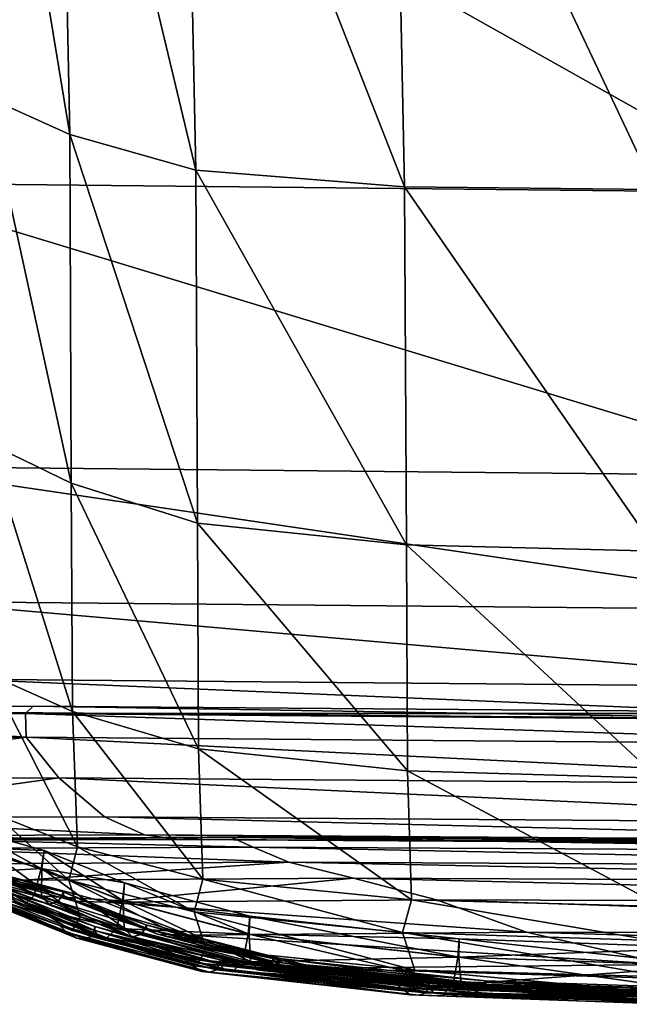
# Model space of a CAD drawing. Header units: millimetres. Extents: x 2387 to 13955, y -4964 to 364.
# Tile 861 of 1056: x 4408 to 4422, y -375 to -353. Entities that reach past the tile are written whole.
import ezdxf

# ---------------------------------------------------------------- set-up
doc = ezdxf.new("R2010")
doc.units = ezdxf.units.MM
doc.header["$MEASUREMENT"] = 0
doc.layers.add('Predefinito', color=7, linetype='Continuous', true_color=0x000000)

# ---------------------------------------------------------------- blocks, each defined once
blk = doc.blocks.new('Blocco 08')
at = {"layer": 'Predefinito'}
for points in [[(-528.158, -637.704, 1166.75), (-528.408, -625.577, 1184.796), (-530.282, -624.885, 1184.217)], [(-530.282, -624.885, 1184.217), (-530.033, -636.864, 1166.241), (-528.158, -637.704, 1166.75)], [(-528.408, -625.577, 1184.796), (-528.158, -637.704, 1166.75), (-525.318, -638.509, 1167.252)], [(-525.318, -638.509, 1167.252), (-525.574, -626.21, 1185.345), (-528.408, -625.577, 1184.796)], [(-520.606, -638.885, 1167.522), (-520.865, -626.436, 1185.656), (-525.574, -626.21, 1185.345)], [(-525.574, -626.21, 1185.345), (-525.318, -638.509, 1167.252), (-520.606, -638.885, 1167.522)], [(-514.958, -638.947, 1167.611), (-515.219, -626.408, 1185.769), (-520.865, -626.436, 1185.656)], [(-520.865, -626.436, 1185.656), (-520.606, -638.885, 1167.522), (-514.958, -638.947, 1167.611)], [(-533.475, -626.955, 730.262), (-512.947, -627.178, 608.348), (-512.025, -639.014, 608.277)], [(-512.025, -639.014, 608.277), (-533.014, -638.798, 730.209), (-533.475, -626.955, 730.262)], [(-528.129, -645.573, 1147.15), (-528.158, -637.704, 1166.75), (-530.033, -636.864, 1166.241)], [(-530.033, -636.864, 1166.241), (-530.011, -644.662, 1146.774), (-528.129, -645.573, 1147.15)], [(-528.158, -637.704, 1166.75), (-528.129, -645.573, 1147.15), (-525.281, -646.472, 1147.533)], [(-525.281, -646.472, 1147.533), (-525.318, -638.509, 1167.252), (-528.158, -637.704, 1166.75)], [(-520.564, -646.966, 1147.765), (-520.606, -638.885, 1167.522), (-525.318, -638.509, 1167.252)], [(-525.318, -638.509, 1167.252), (-525.281, -646.472, 1147.533), (-520.564, -646.966, 1147.765)], [(-511.238, -645.409, 608.258), (-532.39, -645.199, 730.205), (-533.014, -638.798, 730.209)], [(-533.014, -638.798, 730.209), (-512.025, -639.014, 608.277), (-511.238, -645.409, 608.258)], [(-520.606, -638.885, 1167.522), (-520.564, -646.966, 1147.765), (-514.914, -647.108, 1147.852)], [(-514.914, -647.108, 1147.852), (-514.958, -638.947, 1167.611), (-520.606, -638.885, 1167.522)], [(-528.096, -650.729, 1123.067), (-528.129, -645.573, 1147.15), (-530.011, -644.662, 1146.774)], [(-530.011, -644.662, 1146.774), (-529.975, -649.89, 1122.864), (-528.096, -650.729, 1123.067)], [(-532.39, -645.199, 730.205), (-511.238, -645.409, 608.258), (-510.448, -648.439, 608.245)], [(-510.448, -648.439, 608.245), (-531.591, -648.24, 730.204), (-532.39, -645.199, 730.205)], [(-528.129, -645.573, 1147.15), (-528.096, -650.729, 1123.067), (-525.254, -651.565, 1123.275)], [(-525.254, -651.565, 1123.275), (-525.281, -646.472, 1147.533), (-528.129, -645.573, 1147.15)], [(-520.539, -652.063, 1123.412), (-520.564, -646.966, 1147.765), (-525.281, -646.472, 1147.533)], [(-525.281, -646.472, 1147.533), (-525.254, -651.565, 1123.275), (-520.539, -652.063, 1123.412)], [(-520.564, -646.966, 1147.765), (-520.539, -652.063, 1123.412), (-514.889, -652.227, 1123.47)], [(-514.889, -652.227, 1123.47), (-514.914, -647.108, 1147.852), (-520.564, -646.966, 1147.765)], [(-509.462, -650.184, 608.238), (-530.595, -649.996, 730.205), (-531.591, -648.24, 730.204)], [(-531.591, -648.24, 730.204), (-510.448, -648.439, 608.245), (-509.462, -650.184, 608.238)], [(-527.989, -653.781, 1087.516), (-528.096, -650.729, 1123.067), (-529.975, -649.89, 1122.864)], [(-529.975, -649.89, 1122.864), (-529.855, -653.044, 1087.457), (-527.989, -653.781, 1087.516)], [(-530.595, -649.996, 730.205), (-509.462, -650.184, 608.238), (-508.56, -650.925, 608.249)], [(-508.56, -650.925, 608.249), (-529.688, -650.746, 730.22), (-530.595, -649.996, 730.205)], [(-536.416, -650.613, 775.427), (-528.985, -650.604, 730.29), (-529.157, -650.772, 730.262)], [(-529.157, -650.772, 730.262), (-528.985, -650.604, 730.29), (-536.416, -650.613, 775.427)], [(-507.857, -650.774, 608.317), (-528.985, -650.604, 730.29), (-529.157, -650.772, 730.262)], [(-508.03, -650.944, 608.289), (-529.157, -650.772, 730.262), (-528.985, -650.604, 730.29)], [(-528.985, -650.604, 730.29), (-507.857, -650.774, 608.317), (-508.03, -650.944, 608.289)], [(-529.157, -650.772, 730.262), (-536.588, -650.783, 775.403), (-536.416, -650.613, 775.427)], [(-536.416, -650.613, 775.427), (-536.588, -650.783, 775.403), (-529.157, -650.772, 730.262)], [(-529.688, -650.746, 730.22), (-529.157, -650.772, 730.262), (-536.588, -650.783, 775.403)], [(-536.588, -650.783, 775.403), (-529.157, -650.772, 730.262), (-529.141, -651.304, 730.221)], [(-529.141, -651.304, 730.221), (-536.573, -651.314, 775.367), (-536.588, -650.783, 775.403)], [(-508.03, -650.944, 608.289), (-529.157, -650.772, 730.262), (-529.688, -650.746, 730.22)], [(-529.688, -650.746, 730.22), (-508.56, -650.925, 608.249), (-508.03, -650.944, 608.289)], [(-529.157, -650.772, 730.262), (-508.03, -650.944, 608.289), (-507.857, -650.774, 608.317)], [(-529.157, -650.772, 730.262), (-508.03, -650.944, 608.289), (-508.017, -651.476, 608.246)], [(-508.017, -651.476, 608.246), (-529.141, -651.304, 730.221), (-529.157, -650.772, 730.262)], [(-528.096, -650.729, 1123.067), (-527.989, -653.781, 1087.516), (-525.16, -654.512, 1087.574)], [(-525.16, -654.512, 1087.574), (-525.254, -651.565, 1123.275), (-528.096, -650.729, 1123.067)], [(-535.837, -652.236, 775.356), (-536.573, -651.314, 775.367), (-529.141, -651.304, 730.221)], [(-529.141, -651.304, 730.221), (-528.405, -652.224, 730.209), (-535.837, -652.236, 775.356)], [(-507.289, -652.387, 608.227), (-528.405, -652.224, 730.209), (-529.141, -651.304, 730.221)], [(-529.141, -651.304, 730.221), (-508.017, -651.476, 608.246), (-507.289, -652.387, 608.227)], [(-520.451, -654.973, 1087.619), (-520.539, -652.063, 1123.412), (-525.254, -651.565, 1123.275)], [(-525.254, -651.565, 1123.275), (-525.16, -654.512, 1087.574), (-520.451, -654.973, 1087.619)], [(-520.539, -652.063, 1123.412), (-520.451, -654.973, 1087.619), (-514.804, -655.13, 1087.645)], [(-514.804, -655.13, 1087.645), (-514.889, -652.227, 1123.47), (-520.539, -652.063, 1123.412)], [(-534.806, -653.119, 775.358), (-535.837, -652.236, 775.356), (-528.405, -652.224, 730.209)], [(-528.405, -652.224, 730.209), (-527.374, -653.102, 730.21), (-534.806, -653.119, 775.358)], [(-528.405, -652.224, 730.209), (-507.289, -652.387, 608.227), (-506.267, -653.253, 608.222)], [(-506.267, -653.253, 608.222), (-527.374, -653.102, 730.21), (-528.405, -652.224, 730.209)], [(-529.855, -653.044, 1087.457), (-530.049, -653.822, 1033.501), (-528.185, -654.534, 1033.509)], [(-528.185, -654.534, 1033.509), (-527.989, -653.781, 1087.516), (-529.855, -653.044, 1087.457)], [(-534.806, -653.119, 775.358), (-527.374, -653.102, 730.21), (-526.473, -653.511, 730.212)], [(-526.473, -653.511, 730.212), (-533.905, -653.532, 775.361), (-534.806, -653.119, 775.358)], [(-505.371, -653.652, 608.22), (-526.473, -653.511, 730.212), (-527.374, -653.102, 730.21)], [(-527.374, -653.102, 730.21), (-506.267, -653.253, 608.222), (-505.371, -653.652, 608.22)], [(-528.805, -654.267, 789.586), (-530.531, -653.789, 789.587), (-530.419, -653.394, 789.492)], [(-528.74, -653.859, 789.488), (-530.419, -653.394, 789.492), (-530.514, -653.789, 789.377)], [(-530.419, -653.394, 789.492), (-528.74, -653.859, 789.488), (-528.805, -654.267, 789.586)], [(-533.905, -653.532, 775.361), (-526.473, -653.511, 730.212), (-525.705, -653.613, 730.217)], [(-525.705, -653.613, 730.217), (-533.136, -653.638, 775.366), (-533.905, -653.532, 775.361)], [(-532.502, -653.598, 775.373), (-533.136, -653.638, 775.366), (-525.705, -653.613, 730.217)], [(-525.705, -653.613, 730.217), (-525.07, -653.569, 730.225), (-532.502, -653.598, 775.373)], [(-531.958, -653.596, 775.379), (-532.502, -653.598, 775.373), (-525.07, -653.569, 730.225)], [(-531.958, -653.596, 775.379), (-524.525, -653.565, 730.23), (-524.026, -653.786, 730.228)], [(-525.07, -653.569, 730.225), (-524.525, -653.565, 730.23), (-531.958, -653.596, 775.379)], [(-524.026, -653.786, 730.228), (-531.46, -653.819, 775.377), (-531.958, -653.596, 775.379)], [(-526.473, -653.511, 730.212), (-505.371, -653.652, 608.22), (-504.603, -653.745, 608.221)], [(-504.603, -653.745, 608.221), (-525.705, -653.613, 730.217), (-526.473, -653.511, 730.212)], [(-503.968, -653.695, 608.227), (-525.07, -653.569, 730.225), (-525.705, -653.613, 730.217)], [(-525.705, -653.613, 730.217), (-504.603, -653.745, 608.221), (-503.968, -653.695, 608.227)], [(-503.423, -653.685, 608.23), (-524.525, -653.565, 730.23), (-525.07, -653.569, 730.225)], [(-525.07, -653.569, 730.225), (-503.968, -653.695, 608.227), (-503.423, -653.685, 608.23)], [(-502.925, -653.9, 608.225), (-524.026, -653.786, 730.228), (-524.525, -653.565, 730.23)], [(-524.525, -653.565, 730.23), (-503.423, -653.685, 608.23), (-502.925, -653.9, 608.225)], [(-531.46, -653.819, 775.377), (-524.026, -653.786, 730.228), (-523.221, -654.129, 730.225)], [(-523.221, -654.129, 730.225), (-530.656, -654.167, 775.376), (-531.46, -653.819, 775.377)], [(-528.963, -654.88, 790.453), (-530.758, -654.384, 790.448), (-530.531, -653.789, 789.587)], [(-528.788, -654.267, 789.376), (-530.514, -653.789, 789.377), (-530.598, -654.378, 788.483)], [(-530.531, -653.789, 789.587), (-528.805, -654.267, 789.586), (-528.963, -654.88, 790.453)], [(-530.514, -653.789, 789.377), (-528.788, -654.267, 789.376), (-528.74, -653.859, 789.488)], [(-527.927, -655.359, 974.709), (-528.185, -654.534, 1033.509), (-530.049, -653.822, 1033.501)], [(-530.049, -653.822, 1033.501), (-529.801, -654.634, 974.702), (-527.927, -655.359, 974.709)], [(-528.805, -654.267, 789.586), (-528.74, -653.859, 789.488), (-526.924, -654.59, 789.491)], [(-528.74, -653.859, 789.488), (-528.788, -654.267, 789.376), (-526.953, -655.001, 789.381)], [(-526.953, -655.001, 789.381), (-526.924, -654.59, 789.491), (-528.74, -653.859, 789.488)], [(-527.989, -653.781, 1087.516), (-528.185, -654.534, 1033.509), (-525.358, -655.246, 1033.516)], [(-525.358, -655.246, 1033.516), (-525.16, -654.512, 1087.574), (-527.989, -653.781, 1087.516)], [(-524.026, -653.786, 730.228), (-502.925, -653.9, 608.225), (-502.124, -654.234, 608.217)], [(-502.124, -654.234, 608.217), (-523.221, -654.129, 730.225), (-524.026, -653.786, 730.228)], [(-529.195, -654.534, 775.379), (-530.656, -654.167, 775.376), (-523.221, -654.129, 730.225)], [(-523.221, -654.129, 730.225), (-521.761, -654.489, 730.227), (-529.195, -654.534, 775.379)], [(-500.668, -654.578, 608.212), (-521.761, -654.489, 730.227), (-523.221, -654.129, 730.225)], [(-523.221, -654.129, 730.225), (-502.124, -654.234, 608.217), (-500.668, -654.578, 608.212)], [(-529.191, -655.09, 792.871), (-531.008, -654.586, 792.864), (-530.758, -654.384, 790.448)], [(-530.758, -654.384, 790.448), (-528.963, -654.88, 790.453), (-529.191, -655.09, 792.871)], [(-530.656, -654.167, 775.376), (-529.195, -654.534, 775.379), (-529.882, -654.509, 780.486)], [(-530.598, -654.378, 788.483), (-528.802, -654.875, 788.489), (-528.788, -654.267, 789.376)], [(-528.802, -654.875, 788.489), (-530.598, -654.378, 788.483), (-530.454, -654.569, 786.057)], [(-528.338, -654.886, 782.69), (-530.14, -654.39, 782.685), (-530.1, -654.306, 782.503)], [(-528.308, -654.799, 782.507), (-530.1, -654.306, 782.503), (-530.1, -654.389, 782.315)], [(-530.1, -654.306, 782.503), (-528.308, -654.799, 782.507), (-528.338, -654.886, 782.69)], [(-528.963, -654.88, 790.453), (-528.805, -654.267, 789.586), (-526.971, -655.002, 789.591)], [(-526.924, -654.59, 789.491), (-526.971, -655.002, 789.591), (-528.805, -654.267, 789.586)], [(-528.788, -654.267, 789.376), (-528.802, -654.875, 788.489), (-526.937, -655.615, 788.496)], [(-526.937, -655.615, 788.496), (-526.953, -655.001, 789.381), (-528.788, -654.267, 789.376)], [(-531.008, -654.586, 792.864), (-529.191, -655.09, 792.871), (-529.387, -655.052, 795.312)], [(-528.634, -655.071, 786.065), (-530.454, -654.569, 786.057), (-530.247, -654.519, 783.617)], [(-530.454, -654.569, 786.057), (-528.634, -655.071, 786.065), (-528.802, -654.875, 788.489)], [(-528.431, -655.019, 783.625), (-530.247, -654.519, 783.617), (-530.14, -654.39, 782.685)], [(-530.247, -654.519, 783.617), (-528.431, -655.019, 783.625), (-528.634, -655.071, 786.065)], [(-530.14, -654.39, 782.685), (-528.338, -654.886, 782.69), (-528.431, -655.019, 783.625)], [(-528.298, -654.884, 782.321), (-530.1, -654.389, 782.315), (-529.882, -654.509, 780.486)], [(-530.1, -654.389, 782.315), (-528.298, -654.884, 782.321), (-528.308, -654.799, 782.507)], [(-528.063, -655.008, 780.493), (-529.882, -654.509, 780.486), (-529.195, -654.534, 775.379)], [(-529.882, -654.509, 780.486), (-528.063, -655.008, 780.493), (-528.298, -654.884, 782.321)], [(-527.368, -655.032, 775.387), (-529.195, -654.534, 775.379), (-521.761, -654.489, 730.227)], [(-529.195, -654.534, 775.379), (-527.368, -655.032, 775.387), (-528.063, -655.008, 780.493)], [(-528.185, -654.534, 1033.509), (-527.927, -655.359, 974.709), (-525.088, -656.084, 974.716)], [(-525.088, -656.084, 974.716), (-525.358, -655.246, 1033.516), (-528.185, -654.534, 1033.509)], [(-521.761, -654.489, 730.227), (-519.89, -654.978, 730.234), (-527.368, -655.032, 775.387)], [(-526.971, -655.002, 789.591), (-526.924, -654.59, 789.491), (-524.095, -655.341, 789.504)], [(-526.924, -654.59, 789.491), (-526.953, -655.001, 789.381), (-524.116, -655.752, 789.394)], [(-524.116, -655.752, 789.394), (-524.095, -655.341, 789.504), (-526.924, -654.59, 789.491)], [(-525.16, -654.512, 1087.574), (-525.358, -655.246, 1033.516), (-520.651, -655.716, 1033.531)], [(-520.651, -655.716, 1033.531), (-520.451, -654.973, 1087.619), (-525.16, -654.512, 1087.574)], [(-521.761, -654.489, 730.227), (-500.668, -654.578, 608.212), (-498.68, -655.046, 608.205)], [(-498.68, -655.046, 608.205), (-519.89, -654.978, 730.234), (-521.761, -654.489, 730.227)], [(-528.221, -655.71, 844.86), (-528.389, -655.553, 882.048), (-530.254, -654.819, 882.041)], [(-530.254, -654.819, 882.041), (-530.079, -654.97, 844.853), (-528.221, -655.71, 844.86)], [(-529.982, -654.938, 924.77), (-530.254, -654.819, 882.041), (-528.389, -655.553, 882.048)], [(-529.801, -654.634, 974.702), (-529.982, -654.938, 924.77), (-528.106, -655.671, 924.776)], [(-528.106, -655.671, 924.776), (-527.927, -655.359, 974.709), (-529.801, -654.634, 974.702)], [(-528.338, -654.886, 782.69), (-528.308, -654.799, 782.507), (-526.438, -655.538, 782.515)], [(-526.422, -655.625, 782.33), (-526.438, -655.538, 782.515), (-528.308, -654.799, 782.507)], [(-528.308, -654.799, 782.507), (-528.298, -654.884, 782.321), (-526.422, -655.625, 782.33)], [(-527.998, -655.844, 817.342), (-528.221, -655.71, 844.86), (-530.079, -654.97, 844.853)], [(-530.079, -654.97, 844.853), (-529.855, -655.1, 817.337), (-527.998, -655.844, 817.342)], [(-528.389, -655.553, 882.048), (-528.106, -655.671, 924.776), (-529.982, -654.938, 924.77)], [(-529.534, -655.058, 798.462), (-529.467, -654.925, 796.62), (-527.612, -655.667, 796.626)], [(-529.467, -654.925, 796.62), (-529.448, -654.838, 796.437), (-527.597, -655.58, 796.442)], [(-527.597, -655.58, 796.442), (-527.612, -655.667, 796.626), (-529.467, -654.925, 796.62)], [(-527.592, -655.666, 796.256), (-527.597, -655.58, 796.442), (-529.448, -654.838, 796.437)], [(-529.448, -654.838, 796.437), (-529.447, -654.924, 796.251), (-527.592, -655.666, 796.256)], [(-527.525, -655.795, 795.318), (-527.592, -655.666, 796.256), (-529.447, -654.924, 796.251)], [(-529.447, -654.924, 796.251), (-529.387, -655.052, 795.312), (-527.525, -655.795, 795.318)], [(-529.191, -655.09, 792.871), (-528.963, -654.88, 790.453), (-527.101, -655.621, 790.46)], [(-526.971, -655.002, 789.591), (-527.101, -655.621, 790.46), (-528.963, -654.88, 790.453)], [(-526.756, -655.813, 786.074), (-526.937, -655.615, 788.496), (-528.802, -654.875, 788.489)], [(-528.802, -654.875, 788.489), (-528.634, -655.071, 786.065), (-526.756, -655.813, 786.074)], [(-528.634, -655.071, 786.065), (-528.431, -655.019, 783.625), (-526.552, -655.76, 783.634)], [(-528.431, -655.019, 783.625), (-528.338, -654.886, 782.69), (-526.463, -655.626, 782.7)], [(-526.463, -655.626, 782.7), (-526.552, -655.76, 783.634), (-528.431, -655.019, 783.625)], [(-526.438, -655.538, 782.515), (-526.463, -655.626, 782.7), (-528.338, -654.886, 782.69)], [(-526.178, -655.748, 780.503), (-526.422, -655.625, 782.33), (-528.298, -654.884, 782.321)], [(-528.298, -654.884, 782.321), (-528.063, -655.008, 780.493), (-526.178, -655.748, 780.503)], [(-525.468, -655.772, 775.401), (-526.178, -655.748, 780.503), (-528.063, -655.008, 780.493)], [(-528.063, -655.008, 780.493), (-527.368, -655.032, 775.387), (-525.468, -655.772, 775.401)], [(-527.368, -655.032, 775.387), (-519.89, -654.978, 730.234), (-517.856, -655.706, 730.244)], [(-517.856, -655.706, 730.244), (-525.468, -655.772, 775.401), (-527.368, -655.032, 775.387)], [(-527.101, -655.621, 790.46), (-526.971, -655.002, 789.591), (-524.134, -655.753, 789.605)], [(-524.095, -655.341, 789.504), (-524.134, -655.753, 789.605), (-526.971, -655.002, 789.591)], [(-526.953, -655.001, 789.381), (-526.937, -655.615, 788.496), (-524.086, -656.366, 788.51)], [(-524.086, -656.366, 788.51), (-524.116, -655.752, 789.394), (-526.953, -655.001, 789.381)], [(-520.451, -654.973, 1087.619), (-520.651, -655.716, 1033.531), (-515.005, -655.895, 1033.547)], [(-515.005, -655.895, 1033.547), (-514.804, -655.13, 1087.645), (-520.451, -654.973, 1087.619)], [(-496.286, -655.752, 608.195), (-517.856, -655.706, 730.244), (-519.89, -654.978, 730.234)], [(-519.89, -654.978, 730.234), (-498.68, -655.046, 608.205), (-496.286, -655.752, 608.195)], [(-527.823, -655.853, 803.626), (-527.998, -655.844, 817.342), (-529.855, -655.1, 817.337)], [(-529.855, -655.1, 817.337), (-529.683, -655.107, 803.62), (-527.823, -655.853, 803.626)], [(-529.683, -655.107, 803.62), (-529.534, -655.058, 798.462), (-527.674, -655.802, 798.467)], [(-527.674, -655.802, 798.467), (-527.823, -655.853, 803.626), (-529.683, -655.107, 803.62)], [(-527.612, -655.667, 796.626), (-527.674, -655.802, 798.467), (-529.534, -655.058, 798.462)], [(-527.322, -655.833, 792.878), (-527.525, -655.795, 795.318), (-529.387, -655.052, 795.312)], [(-529.387, -655.052, 795.312), (-529.191, -655.09, 792.871), (-527.322, -655.833, 792.878)], [(-527.101, -655.621, 790.46), (-527.322, -655.833, 792.878), (-529.191, -655.09, 792.871)], [(-526.552, -655.76, 783.634), (-526.756, -655.813, 786.074), (-528.634, -655.071, 786.065)], [(-520.374, -656.56, 974.731), (-520.651, -655.716, 1033.531), (-525.358, -655.246, 1033.516)], [(-525.358, -655.246, 1033.516), (-525.088, -656.084, 974.716), (-520.374, -656.56, 974.731)], [(-527.927, -655.359, 974.709), (-528.106, -655.671, 924.776), (-525.265, -656.407, 924.784)], [(-525.265, -656.407, 924.784), (-525.088, -656.084, 974.716), (-527.927, -655.359, 974.709)], [(-524.134, -655.753, 789.605), (-524.095, -655.341, 789.504), (-519.376, -655.858, 789.526)], [(-524.095, -655.341, 789.504), (-524.116, -655.752, 789.394), (-519.384, -656.269, 789.417)], [(-519.384, -656.269, 789.417), (-519.376, -655.858, 789.526), (-524.095, -655.341, 789.504)], [(-528.389, -655.553, 882.048), (-528.221, -655.71, 844.86), (-525.401, -656.456, 844.867)], [(-525.401, -656.456, 844.867), (-525.56, -656.29, 882.056), (-528.389, -655.553, 882.048)], [(-528.106, -655.671, 924.776), (-528.389, -655.553, 882.048), (-525.56, -656.29, 882.056)], [(-528.221, -655.71, 844.86), (-527.998, -655.844, 817.342), (-525.178, -656.597, 817.35)], [(-525.178, -656.597, 817.35), (-525.401, -656.456, 844.867), (-528.221, -655.71, 844.86)], [(-525.56, -656.29, 882.056), (-525.265, -656.407, 924.784), (-528.106, -655.671, 924.776)], [(-527.674, -655.802, 798.467), (-527.612, -655.667, 796.626), (-524.784, -656.42, 796.636)], [(-527.612, -655.667, 796.626), (-527.597, -655.58, 796.442), (-524.77, -656.333, 796.452)], [(-524.77, -656.333, 796.452), (-524.784, -656.42, 796.636), (-527.612, -655.667, 796.626)], [(-527.597, -655.58, 796.442), (-527.592, -655.666, 796.256), (-524.763, -656.419, 796.266)], [(-524.763, -656.419, 796.266), (-524.77, -656.333, 796.452), (-527.597, -655.58, 796.442)], [(-527.592, -655.666, 796.256), (-527.525, -655.795, 795.318), (-524.69, -656.548, 795.329)], [(-524.69, -656.548, 795.329), (-524.763, -656.419, 796.266), (-527.592, -655.666, 796.256)], [(-527.322, -655.833, 792.878), (-527.101, -655.621, 790.46), (-524.255, -656.372, 790.473)], [(-524.134, -655.753, 789.605), (-524.255, -656.372, 790.473), (-527.101, -655.621, 790.46)], [(-526.937, -655.615, 788.496), (-526.756, -655.813, 786.074), (-523.894, -656.563, 786.089)], [(-523.894, -656.563, 786.089), (-524.086, -656.366, 788.51), (-526.937, -655.615, 788.496)], [(-526.552, -655.76, 783.634), (-526.463, -655.626, 782.7), (-523.595, -656.375, 782.717)], [(-526.463, -655.626, 782.7), (-526.438, -655.538, 782.515), (-523.57, -656.287, 782.534)], [(-523.57, -656.287, 782.534), (-523.595, -656.375, 782.717), (-526.463, -655.626, 782.7)], [(-526.438, -655.538, 782.515), (-526.422, -655.625, 782.33), (-523.552, -656.373, 782.347)], [(-523.552, -656.373, 782.347), (-523.57, -656.287, 782.534), (-526.438, -655.538, 782.515)], [(-526.422, -655.625, 782.33), (-526.178, -655.748, 780.503), (-523.296, -656.497, 780.524)], [(-523.296, -656.497, 780.524), (-523.552, -656.373, 782.347), (-526.422, -655.625, 782.33)], [(-525.468, -655.772, 775.401), (-517.856, -655.706, 730.244), (-514.682, -656.434, 730.264)], [(-520.651, -655.716, 1033.531), (-520.374, -656.56, 974.731), (-514.727, -656.715, 974.746)], [(-514.727, -656.715, 974.746), (-515.005, -655.895, 1033.547), (-520.651, -655.716, 1033.531)], [(-517.856, -655.706, 730.244), (-496.286, -655.752, 608.195), (-492.384, -656.443, 608.177)], [(-492.384, -656.443, 608.177), (-514.682, -656.434, 730.264), (-517.856, -655.706, 730.244)], [(-527.998, -655.844, 817.342), (-527.823, -655.853, 803.626), (-524.998, -656.605, 803.634)], [(-524.998, -656.605, 803.634), (-525.178, -656.597, 817.35), (-527.998, -655.844, 817.342)], [(-527.823, -655.853, 803.626), (-527.674, -655.802, 798.467), (-524.845, -656.555, 798.477)], [(-524.845, -656.555, 798.477), (-524.998, -656.605, 803.634), (-527.823, -655.853, 803.626)], [(-524.784, -656.42, 796.636), (-524.845, -656.555, 798.477), (-527.674, -655.802, 798.467)], [(-527.525, -655.795, 795.318), (-527.322, -655.833, 792.878), (-524.48, -656.585, 792.89)], [(-524.48, -656.585, 792.89), (-524.69, -656.548, 795.329), (-527.525, -655.795, 795.318)], [(-524.255, -656.372, 790.473), (-524.48, -656.585, 792.89), (-527.322, -655.833, 792.878)], [(-526.756, -655.813, 786.074), (-526.552, -655.76, 783.634), (-523.683, -656.51, 783.652)], [(-523.683, -656.51, 783.652), (-523.894, -656.563, 786.089), (-526.756, -655.813, 786.074)], [(-523.595, -656.375, 782.717), (-523.683, -656.51, 783.652), (-526.552, -655.76, 783.634)], [(-526.178, -655.748, 780.503), (-525.468, -655.772, 775.401), (-522.56, -656.518, 775.425)], [(-522.56, -656.518, 775.425), (-523.296, -656.497, 780.524), (-526.178, -655.748, 780.503)], [(-514.682, -656.434, 730.264), (-522.56, -656.518, 775.425), (-525.468, -655.772, 775.401)], [(-524.255, -656.372, 790.473), (-524.134, -655.753, 789.605), (-519.403, -656.27, 789.628)], [(-519.376, -655.858, 789.526), (-519.403, -656.27, 789.628), (-524.134, -655.753, 789.605)], [(-519.33, -656.883, 788.536), (-519.384, -656.269, 789.417), (-524.116, -655.752, 789.394)], [(-524.116, -655.752, 789.394), (-524.086, -656.366, 788.51), (-519.33, -656.883, 788.536)], [(-519.403, -656.27, 789.628), (-519.376, -655.858, 789.526), (-513.711, -656.057, 789.55)], [(-519.376, -655.858, 789.526), (-519.384, -656.269, 789.417), (-513.703, -656.468, 789.442)], [(-513.703, -656.468, 789.442), (-513.711, -656.057, 789.55), (-519.376, -655.858, 789.526)], [(-525.088, -656.084, 974.716), (-525.265, -656.407, 924.784), (-520.549, -656.899, 924.799)], [(-520.549, -656.899, 924.799), (-520.374, -656.56, 974.731), (-525.088, -656.084, 974.716)], [(-513.711, -656.057, 789.55), (-513.723, -656.469, 789.653), (-519.403, -656.27, 789.628)], [(-520.698, -656.964, 844.882), (-520.852, -656.784, 882.07), (-525.56, -656.29, 882.056)], [(-525.56, -656.29, 882.056), (-525.401, -656.456, 844.867), (-520.698, -656.964, 844.882)], [(-525.265, -656.407, 924.784), (-525.56, -656.29, 882.056), (-520.852, -656.784, 882.07)], [(-524.784, -656.42, 796.636), (-524.77, -656.333, 796.452), (-520.053, -656.854, 796.47)], [(-520.043, -656.94, 796.284), (-520.053, -656.854, 796.47), (-524.77, -656.333, 796.452)], [(-524.77, -656.333, 796.452), (-524.763, -656.419, 796.266), (-520.043, -656.94, 796.284)], [(-524.48, -656.585, 792.89), (-524.255, -656.372, 790.473), (-519.509, -656.891, 790.497)], [(-519.403, -656.27, 789.628), (-519.509, -656.891, 790.497), (-524.255, -656.372, 790.473)], [(-519.12, -657.079, 786.118), (-519.33, -656.883, 788.536), (-524.086, -656.366, 788.51)], [(-524.086, -656.366, 788.51), (-523.894, -656.563, 786.089), (-519.12, -657.079, 786.118)], [(-523.683, -656.51, 783.652), (-523.595, -656.375, 782.717), (-518.81, -656.889, 782.748)], [(-523.595, -656.375, 782.717), (-523.57, -656.287, 782.534), (-518.786, -656.801, 782.564)], [(-518.786, -656.801, 782.564), (-518.81, -656.889, 782.748), (-523.595, -656.375, 782.717)], [(-518.765, -656.887, 782.378), (-518.786, -656.801, 782.564), (-523.57, -656.287, 782.534)], [(-523.57, -656.287, 782.534), (-523.552, -656.373, 782.347), (-518.765, -656.887, 782.378)], [(-518.49, -657.009, 780.558), (-518.765, -656.887, 782.378), (-523.552, -656.373, 782.347)], [(-523.552, -656.373, 782.347), (-523.296, -656.497, 780.524), (-518.49, -657.009, 780.558)], [(-519.509, -656.891, 790.497), (-519.403, -656.27, 789.628), (-513.723, -656.469, 789.653)], [(-519.384, -656.269, 789.417), (-519.33, -656.883, 788.536), (-513.621, -657.082, 788.565)], [(-513.621, -657.082, 788.565), (-513.703, -656.468, 789.442), (-519.384, -656.269, 789.417)], [(-520.473, -657.118, 817.365), (-520.698, -656.964, 844.882), (-525.401, -656.456, 844.867)], [(-525.401, -656.456, 844.867), (-525.178, -656.597, 817.35), (-520.473, -657.118, 817.365)], [(-520.852, -656.784, 882.07), (-520.549, -656.899, 924.799), (-525.265, -656.407, 924.784)], [(-520.286, -657.128, 803.651), (-520.473, -657.118, 817.365), (-525.178, -656.597, 817.35)], [(-525.178, -656.597, 817.35), (-524.998, -656.605, 803.634), (-520.286, -657.128, 803.651)], [(-524.998, -656.605, 803.634), (-524.845, -656.555, 798.477), (-520.125, -657.076, 798.495)], [(-520.125, -657.076, 798.495), (-520.286, -657.128, 803.651), (-524.998, -656.605, 803.634)], [(-524.845, -656.555, 798.477), (-524.784, -656.42, 796.636), (-520.066, -656.941, 796.655)], [(-520.066, -656.941, 796.655), (-520.125, -657.076, 798.495), (-524.845, -656.555, 798.477)], [(-520.053, -656.854, 796.47), (-520.066, -656.941, 796.655), (-524.784, -656.42, 796.636)], [(-519.962, -657.068, 795.348), (-520.043, -656.94, 796.284), (-524.763, -656.419, 796.266)], [(-524.763, -656.419, 796.266), (-524.69, -656.548, 795.329), (-519.962, -657.068, 795.348)], [(-519.739, -657.105, 792.912), (-519.962, -657.068, 795.348), (-524.69, -656.548, 795.329)], [(-524.69, -656.548, 795.329), (-524.48, -656.585, 792.89), (-519.739, -657.105, 792.912)], [(-519.509, -656.891, 790.497), (-519.739, -657.105, 792.912), (-524.48, -656.585, 792.89)], [(-523.894, -656.563, 786.089), (-523.683, -656.51, 783.652), (-518.899, -657.024, 783.683)], [(-518.899, -657.024, 783.683), (-519.12, -657.079, 786.118), (-523.894, -656.563, 786.089)], [(-518.81, -656.889, 782.748), (-518.899, -657.024, 783.683), (-523.683, -656.51, 783.652)], [(-517.712, -657.026, 775.467), (-518.49, -657.009, 780.558), (-523.296, -656.497, 780.524)], [(-523.296, -656.497, 780.524), (-522.56, -656.518, 775.425), (-517.712, -657.026, 775.467)], [(-522.56, -656.518, 775.425), (-514.682, -656.434, 730.264), (-509.388, -656.908, 730.298)], [(-509.388, -656.908, 730.298), (-517.712, -657.026, 775.467), (-522.56, -656.518, 775.425)], [(-520.374, -656.56, 974.731), (-520.549, -656.899, 924.799), (-514.901, -657.067, 924.814)], [(-514.901, -657.067, 924.814), (-514.727, -656.715, 974.746), (-520.374, -656.56, 974.731)], [(-513.723, -656.469, 789.653), (-513.811, -657.091, 790.524), (-519.509, -656.891, 790.497)], [(-520.852, -656.784, 882.07), (-520.698, -656.964, 844.882), (-515.053, -657.153, 844.898)], [(-515.053, -657.153, 844.898), (-515.205, -656.955, 882.086), (-520.852, -656.784, 882.07)], [(-520.549, -656.899, 924.799), (-520.852, -656.784, 882.07), (-515.205, -656.955, 882.086)], [(-518.81, -656.889, 782.748), (-518.786, -656.801, 782.564), (-513.045, -656.995, 782.599)], [(-518.786, -656.801, 782.564), (-518.765, -656.887, 782.378), (-513.019, -657.081, 782.413)], [(-513.019, -657.081, 782.413), (-513.045, -656.995, 782.599), (-518.786, -656.801, 782.564)], [(-520.698, -656.964, 844.882), (-520.473, -657.118, 817.365), (-514.825, -657.322, 817.381)], [(-514.825, -657.322, 817.381), (-515.053, -657.153, 844.898), (-520.698, -656.964, 844.882)], [(-515.205, -656.955, 882.086), (-514.901, -657.067, 924.814), (-520.549, -656.899, 924.799)], [(-520.125, -657.076, 798.495), (-520.066, -656.941, 796.655), (-514.401, -657.145, 796.674)], [(-520.066, -656.941, 796.655), (-520.053, -656.854, 796.47), (-514.392, -657.057, 796.49)], [(-514.392, -657.057, 796.49), (-514.401, -657.145, 796.674), (-520.066, -656.941, 796.655)], [(-520.053, -656.854, 796.47), (-520.043, -656.94, 796.284), (-514.377, -657.144, 796.305)], [(-514.377, -657.144, 796.305), (-514.392, -657.057, 796.49), (-520.053, -656.854, 796.47)], [(-520.043, -656.94, 796.284), (-519.962, -657.068, 795.348), (-514.286, -657.271, 795.37)], [(-514.286, -657.271, 795.37), (-514.377, -657.144, 796.305), (-520.043, -656.94, 796.284)], [(-519.739, -657.105, 792.912), (-519.509, -656.891, 790.497), (-513.811, -657.091, 790.524)], [(-519.33, -656.883, 788.536), (-519.12, -657.079, 786.118), (-513.389, -657.275, 786.15)], [(-513.389, -657.275, 786.15), (-513.621, -657.082, 788.565), (-519.33, -656.883, 788.536)], [(-519.12, -657.079, 786.118), (-518.899, -657.024, 783.683), (-513.156, -657.219, 783.717)], [(-518.899, -657.024, 783.683), (-518.81, -656.889, 782.748), (-513.066, -657.083, 782.783)], [(-513.066, -657.083, 782.783), (-513.156, -657.219, 783.717), (-518.899, -657.024, 783.683)], [(-513.045, -656.995, 782.599), (-513.066, -657.083, 782.783), (-518.81, -656.889, 782.748)], [(-518.765, -656.887, 782.378), (-518.49, -657.009, 780.558), (-512.722, -657.2, 780.596)], [(-512.722, -657.2, 780.596), (-513.019, -657.081, 782.413), (-518.765, -656.887, 782.378)], [(-518.49, -657.009, 780.558), (-517.712, -657.026, 775.467), (-511.893, -657.212, 775.516)], [(-511.893, -657.212, 775.516), (-512.722, -657.2, 780.596), (-518.49, -657.009, 780.558)], [(-517.712, -657.026, 775.467), (-509.388, -656.908, 730.298), (-503.035, -657.047, 730.334)], [(-503.035, -657.047, 730.334), (-511.893, -657.212, 775.516), (-517.712, -657.026, 775.467)], [(-520.473, -657.118, 817.365), (-520.286, -657.128, 803.651), (-514.628, -657.334, 803.669)], [(-514.628, -657.334, 803.669), (-514.825, -657.322, 817.381), (-520.473, -657.118, 817.365)], [(-520.286, -657.128, 803.651), (-520.125, -657.076, 798.495), (-514.46, -657.28, 798.515)], [(-514.46, -657.28, 798.515), (-514.628, -657.334, 803.669), (-520.286, -657.128, 803.651)], [(-514.401, -657.145, 796.674), (-514.46, -657.28, 798.515), (-520.125, -657.076, 798.495)], [(-519.962, -657.068, 795.348), (-519.739, -657.105, 792.912), (-514.047, -657.307, 792.937)], [(-514.047, -657.307, 792.937), (-514.286, -657.271, 795.37), (-519.962, -657.068, 795.348)], [(-513.811, -657.091, 790.524), (-514.047, -657.307, 792.937), (-519.739, -657.105, 792.912)], [(-513.156, -657.219, 783.717), (-513.389, -657.275, 786.15), (-519.12, -657.079, 786.118)]]:
    blk.add_3dface(points, dxfattribs=at)

msp = doc.modelspace()

# ---------------------------------------------------------------- block references
at = {"layer": 'Predefinito'}
msp.add_blockref('Blocco 08', (4937.65, 282.162), dxfattribs=at)

doc.saveas('drawing.dxf')
